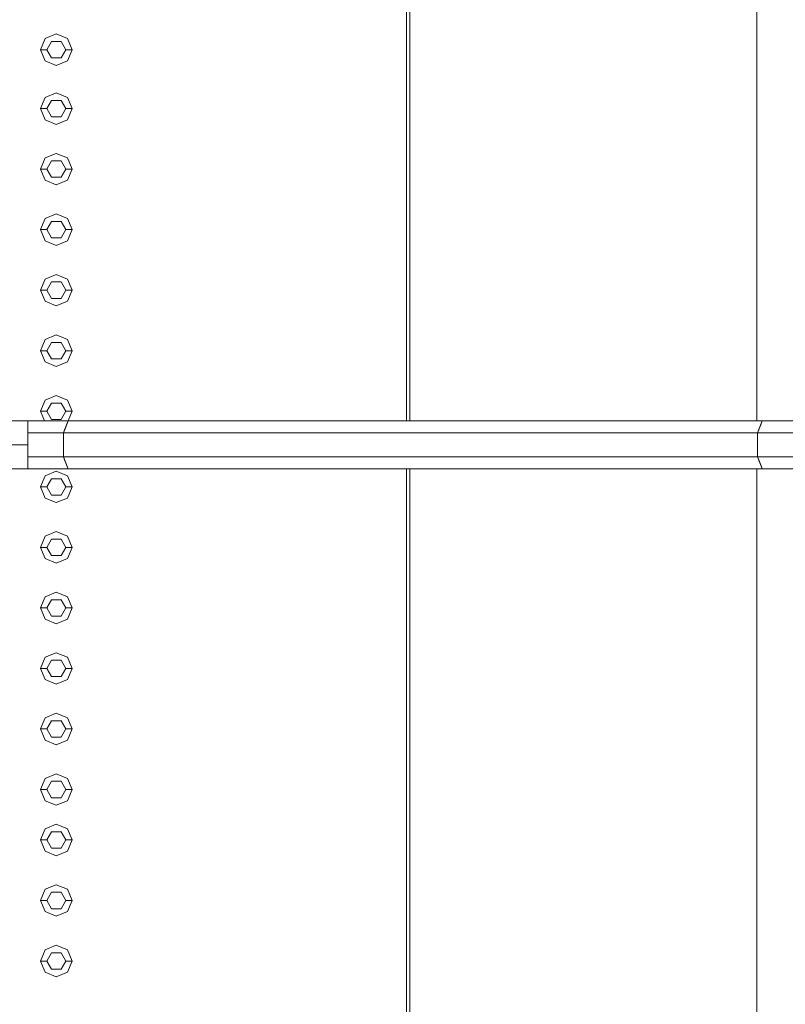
# Model space of a CAD drawing. Header units: millimetres. Extents: x 321 to 585, y -277 to 9.
# Tile 849 of 1056: x 350.74 to 351.95, y -21.07 to -19.51. Entities that reach past the tile are written whole.
import ezdxf

# ---------------------------------------------------------------- set-up
doc = ezdxf.new("R2010")
doc.units = ezdxf.units.MM
doc.header["$MEASUREMENT"] = 0
for name, color, linetype, lineweight in [('IFC-Corrimão-Contorno', 36, 'Continuous', 5), ('IFC-Elemento construtivo genérico-Contorno', 253, 'Continuous', 5), ('IFC-Escada-Contorno', 32, 'Continuous', 5), ('IFC-Laje-Contorno', 134, 'Continuous', 5), ('IFC-Lance de escada-Contorno', 32, 'Continuous', 5)]:
    doc.layers.add(name, color=color, linetype=linetype, lineweight=lineweight)

msp = doc.modelspace()

# ---------------------------------------------------------------- linework, layer by layer
at = {"layer": 'IFC-Corrimão-Contorno', "color": 7, "lineweight": 5}
for p, q in [((350.3523, -20.148), (350.7491, -20.148)), ((350.7491, -20.148), (350.813, -20.148)), ((350.7491, -20.1623), (350.7491, -20.148)), ((350.8054, -20.1671), (350.813, -20.148)), ((350.8054, -20.1671), (350.8115, -20.1518)), ((350.8054, -20.1671), (350.8092, -20.1576)), ((350.8054, -20.1671), (350.808, -20.1606)), ((350.8067, -20.1638), (350.813, -20.148)), ((350.808, -20.1606), (350.813, -20.148)), ((350.8092, -20.1576), (350.813, -20.148)), ((350.8115, -20.1518), (350.813, -20.148)), ((350.8129, -20.148), (351.913, -20.148)), ((351.9054, -20.1671), (351.913, -20.148)), ((351.9054, -20.1671), (351.9105, -20.1543)), ((351.9073, -20.1623), (351.913, -20.148)), ((351.9105, -20.1543), (351.913, -20.148)), ((351.9105, -20.1543), (351.9111, -20.1528)), ((351.9111, -20.1528), (351.913, -20.148)), ((351.913, -20.148), (353.1491, -20.148)), ((350.7491, -20.1671), (350.7491, -20.1623)), ((350.7491, -20.1671), (350.8054, -20.1671)), ((350.7491, -20.2052), (350.7491, -20.1671)), ((350.8054, -20.1671), (350.8067, -20.1638)), ((350.8054, -20.1671), (351.9054, -20.1671)), ((350.8054, -20.2052), (350.8054, -20.1671)), ((351.9054, -20.1671), (351.9073, -20.1623)), ((351.9054, -20.1671), (353.1491, -20.1671)), ((351.9054, -20.2052), (351.9054, -20.1671)), ((350.3523, -20.1861), (350.7491, -20.1861)), ((350.7491, -20.2052), (350.8054, -20.2052)), ((350.7491, -20.2242), (350.7491, -20.2052)), ((350.8054, -20.2052), (351.9054, -20.2052)), ((350.8054, -20.2052), (350.8105, -20.218)), ((350.8054, -20.2052), (350.813, -20.2242)), ((350.8054, -20.2052), (350.8073, -20.2099)), ((350.8054, -20.2052), (350.8115, -20.2205)), ((351.9054, -20.2052), (353.1491, -20.2052)), ((351.9054, -20.2052), (351.9092, -20.2147)), ((351.9054, -20.2052), (351.913, -20.2242)), ((351.9054, -20.2052), (351.9073, -20.2099)), ((350.8073, -20.2099), (350.813, -20.2242)), ((350.8105, -20.218), (350.8115, -20.2205)), ((350.8115, -20.2205), (350.813, -20.2242)), ((351.9073, -20.2099), (351.913, -20.2242)), ((351.9092, -20.2147), (351.9111, -20.2195)), ((351.9111, -20.2195), (351.913, -20.2242)), ((350.3523, -20.2242), (350.7491, -20.2242)), ((350.7491, -20.2242), (350.813, -20.2242)), ((350.813, -20.2242), (351.913, -20.2242)), ((351.913, -20.2242), (353.1491, -20.2242))]:
    msp.add_line(p, q, dxfattribs=at)
at = {"layer": 'IFC-Elemento construtivo genérico-Contorno', "lineweight": 5}
for p, q in [((350.7765, -19.5417), (350.7942, -19.5344)), ((350.7765, -19.5417), (350.7942, -19.5344)), ((350.7942, -19.5344), (350.8119, -19.5417)), ((350.7942, -19.5344), (350.8119, -19.5417)), ((350.7692, -19.5594), (350.7765, -19.5417)), ((350.7692, -19.5594), (350.7765, -19.5417)), ((350.7792, -19.5594), (350.7867, -19.5464)), ((350.7792, -19.5594), (350.7867, -19.5464)), ((350.7867, -19.5464), (350.8017, -19.5464)), ((350.7867, -19.5464), (350.8017, -19.5464)), ((350.8017, -19.5464), (350.8092, -19.5594)), ((350.8017, -19.5464), (350.8092, -19.5594)), ((350.8119, -19.5417), (350.8192, -19.5594)), ((350.8119, -19.5417), (350.8192, -19.5594)), ((350.7692, -19.5594), (350.7792, -19.5594)), ((350.7692, -19.5594), (350.7765, -19.577)), ((350.7692, -19.5594), (350.7792, -19.5594)), ((350.7692, -19.5594), (350.7765, -19.577)), ((350.7792, -19.5594), (350.7867, -19.5723)), ((350.7792, -19.5594), (350.7867, -19.5723)), ((350.8017, -19.5723), (350.8092, -19.5594)), ((350.8017, -19.5723), (350.8092, -19.5594)), ((350.8092, -19.5594), (350.8192, -19.5594)), ((350.8092, -19.5594), (350.8192, -19.5594)), ((350.8119, -19.577), (350.8192, -19.5594)), ((350.8119, -19.577), (350.8192, -19.5594)), ((350.7765, -19.577), (350.7942, -19.5844)), ((350.7765, -19.577), (350.7942, -19.5844)), ((350.7867, -19.5723), (350.8017, -19.5723)), ((350.7867, -19.5723), (350.8017, -19.5723)), ((350.7942, -19.5844), (350.8119, -19.577)), ((350.7942, -19.5844), (350.8119, -19.577)), ((350.7765, -19.6351), (350.7942, -19.6278)), ((350.7765, -19.6351), (350.7942, -19.6278)), ((350.7942, -19.6278), (350.8119, -19.6351)), ((350.7942, -19.6278), (350.8119, -19.6351)), ((350.7692, -19.6528), (350.7765, -19.6351)), ((350.7692, -19.6528), (350.7765, -19.6351)), ((350.7792, -19.6528), (350.7867, -19.6398)), ((350.7792, -19.6528), (350.7867, -19.6398)), ((350.7867, -19.6398), (350.8017, -19.6398)), ((350.7867, -19.6398), (350.8017, -19.6398)), ((350.8017, -19.6398), (350.8092, -19.6528)), ((350.8017, -19.6398), (350.8092, -19.6528)), ((350.8119, -19.6351), (350.8192, -19.6528)), ((350.8119, -19.6351), (350.8192, -19.6528)), ((350.7692, -19.6528), (350.7792, -19.6528)), ((350.7692, -19.6528), (350.7765, -19.6705)), ((350.7692, -19.6528), (350.7792, -19.6528)), ((350.7692, -19.6528), (350.7765, -19.6705)), ((350.7792, -19.6528), (350.7867, -19.6658)), ((350.7792, -19.6528), (350.7867, -19.6658)), ((350.8017, -19.6658), (350.8092, -19.6528)), ((350.8017, -19.6658), (350.8092, -19.6528)), ((350.8092, -19.6528), (350.8192, -19.6528)), ((350.8092, -19.6528), (350.8192, -19.6528)), ((350.8119, -19.6705), (350.8192, -19.6528)), ((350.8119, -19.6705), (350.8192, -19.6528)), ((350.7765, -19.6705), (350.7942, -19.6778)), ((350.7765, -19.6705), (350.7942, -19.6778)), ((350.7867, -19.6658), (350.8017, -19.6658)), ((350.7867, -19.6658), (350.8017, -19.6658)), ((350.7942, -19.6778), (350.8119, -19.6705)), ((350.7942, -19.6778), (350.8119, -19.6705)), ((350.7692, -19.7488), (350.7765, -19.7311)), ((350.7692, -19.7488), (350.7765, -19.7311)), ((350.7765, -19.7311), (350.7942, -19.7238)), ((350.7765, -19.7311), (350.7942, -19.7238)), ((350.7792, -19.7488), (350.7867, -19.7358)), ((350.7792, -19.7488), (350.7867, -19.7358)), ((350.7867, -19.7358), (350.8017, -19.7358)), ((350.7867, -19.7358), (350.8017, -19.7358)), ((350.7942, -19.7238), (350.8119, -19.7311)), ((350.7942, -19.7238), (350.8119, -19.7311)), ((350.8017, -19.7358), (350.8092, -19.7488)), ((350.8017, -19.7358), (350.8092, -19.7488)), ((350.8119, -19.7311), (350.8192, -19.7488)), ((350.8119, -19.7311), (350.8192, -19.7488)), ((350.7692, -19.7488), (350.7792, -19.7488)), ((350.7692, -19.7488), (350.7765, -19.7665)), ((350.7692, -19.7488), (350.7792, -19.7488)), ((350.7692, -19.7488), (350.7765, -19.7665)), ((350.7792, -19.7488), (350.7867, -19.7618)), ((350.7792, -19.7488), (350.7867, -19.7618)), ((350.8017, -19.7618), (350.8092, -19.7488)), ((350.8017, -19.7618), (350.8092, -19.7488)), ((350.8092, -19.7488), (350.8192, -19.7488)), ((350.8092, -19.7488), (350.8192, -19.7488)), ((350.8119, -19.7665), (350.8192, -19.7488)), ((350.8119, -19.7665), (350.8192, -19.7488)), ((350.7765, -19.7665), (350.7942, -19.7738)), ((350.7765, -19.7665), (350.7942, -19.7738)), ((350.7867, -19.7618), (350.8017, -19.7618)), ((350.7867, -19.7618), (350.8017, -19.7618)), ((350.7942, -19.7738), (350.8119, -19.7665)), ((350.7942, -19.7738), (350.8119, -19.7665)), ((350.7692, -19.8448), (350.7765, -19.8271)), ((350.7692, -19.8448), (350.7765, -19.8271)), ((350.7765, -19.8271), (350.7942, -19.8198)), ((350.7765, -19.8271), (350.7942, -19.8198)), ((350.7792, -19.8448), (350.7867, -19.8318)), ((350.7792, -19.8448), (350.7867, -19.8318)), ((350.7867, -19.8318), (350.8017, -19.8318)), ((350.7867, -19.8318), (350.8017, -19.8318)), ((350.7942, -19.8198), (350.8119, -19.8271)), ((350.7942, -19.8198), (350.8119, -19.8271)), ((350.8017, -19.8318), (350.8092, -19.8448)), ((350.8017, -19.8318), (350.8092, -19.8448)), ((350.8119, -19.8271), (350.8192, -19.8448)), ((350.8119, -19.8271), (350.8192, -19.8448)), ((350.7692, -19.8448), (350.7792, -19.8448)), ((350.7692, -19.8448), (350.7765, -19.8625)), ((350.7692, -19.8448), (350.7792, -19.8448)), ((350.7692, -19.8448), (350.7765, -19.8625)), ((350.7792, -19.8448), (350.7867, -19.8578)), ((350.7792, -19.8448), (350.7867, -19.8578)), ((350.8017, -19.8578), (350.8092, -19.8448)), ((350.8017, -19.8578), (350.8092, -19.8448)), ((350.8092, -19.8448), (350.8192, -19.8448)), ((350.8092, -19.8448), (350.8192, -19.8448)), ((350.8119, -19.8625), (350.8192, -19.8448)), ((350.8119, -19.8625), (350.8192, -19.8448)), ((350.7765, -19.8625), (350.7942, -19.8698)), ((350.7765, -19.8625), (350.7942, -19.8698)), ((350.7867, -19.8578), (350.8017, -19.8578)), ((350.7867, -19.8578), (350.8017, -19.8578)), ((350.7942, -19.8698), (350.8119, -19.8625)), ((350.7942, -19.8698), (350.8119, -19.8625)), ((350.7692, -19.9408), (350.7765, -19.9231)), ((350.7692, -19.9408), (350.7765, -19.9231)), ((350.7765, -19.9231), (350.7942, -19.9158)), ((350.7765, -19.9231), (350.7942, -19.9158)), ((350.7942, -19.9158), (350.8119, -19.9231)), ((350.7942, -19.9158), (350.8119, -19.9231)), ((350.8119, -19.9231), (350.8192, -19.9408)), ((350.8119, -19.9231), (350.8192, -19.9408)), ((350.7692, -19.9408), (350.7792, -19.9408)), ((350.7692, -19.9408), (350.7765, -19.9584)), ((350.7692, -19.9408), (350.7792, -19.9408)), ((350.7692, -19.9408), (350.7765, -19.9584)), ((350.7792, -19.9408), (350.7867, -19.9278)), ((350.7792, -19.9408), (350.7867, -19.9278)), ((350.7792, -19.9408), (350.7867, -19.9538)), ((350.7792, -19.9408), (350.7867, -19.9538)), ((350.7867, -19.9278), (350.8017, -19.9278)), ((350.7867, -19.9278), (350.8017, -19.9278)), ((350.8017, -19.9278), (350.8092, -19.9408)), ((350.8017, -19.9278), (350.8092, -19.9408)), ((350.8017, -19.9538), (350.8092, -19.9408)), ((350.8017, -19.9538), (350.8092, -19.9408)), ((350.8092, -19.9408), (350.8192, -19.9408)), ((350.8092, -19.9408), (350.8192, -19.9408)), ((350.8119, -19.9584), (350.8192, -19.9408)), ((350.8119, -19.9584), (350.8192, -19.9408)), ((350.7867, -19.9538), (350.8017, -19.9538)), ((350.7867, -19.9538), (350.8017, -19.9538)), ((350.7765, -19.9584), (350.7942, -19.9658)), ((350.7765, -19.9584), (350.7942, -19.9658)), ((350.7942, -19.9658), (350.8119, -19.9584)), ((350.7942, -19.9658), (350.8119, -19.9584)), ((350.7692, -20.0368), (350.7765, -20.0191)), ((350.7692, -20.0368), (350.7765, -20.0191)), ((350.7765, -20.0191), (350.7942, -20.0118)), ((350.7765, -20.0191), (350.7942, -20.0118)), ((350.7942, -20.0118), (350.8119, -20.0191)), ((350.7942, -20.0118), (350.8119, -20.0191)), ((350.8119, -20.0191), (350.8192, -20.0368)), ((350.8119, -20.0191), (350.8192, -20.0368)), ((350.7792, -20.0368), (350.7867, -20.0238)), ((350.7792, -20.0368), (350.7867, -20.0238)), ((350.7867, -20.0238), (350.8017, -20.0238)), ((350.7867, -20.0238), (350.8017, -20.0238)), ((350.8017, -20.0238), (350.8092, -20.0368)), ((350.8017, -20.0238), (350.8092, -20.0368)), ((350.7692, -20.0368), (350.7792, -20.0368)), ((350.7692, -20.0368), (350.7765, -20.0545)), ((350.7692, -20.0368), (350.7792, -20.0368)), ((350.7692, -20.0368), (350.7765, -20.0545)), ((350.7792, -20.0368), (350.7867, -20.0498)), ((350.7792, -20.0368), (350.7867, -20.0498)), ((350.7867, -20.0498), (350.8017, -20.0498)), ((350.7867, -20.0498), (350.8017, -20.0498)), ((350.8017, -20.0498), (350.8092, -20.0368)), ((350.8017, -20.0498), (350.8092, -20.0368)), ((350.8092, -20.0368), (350.8192, -20.0368)), ((350.8092, -20.0368), (350.8192, -20.0368)), ((350.8119, -20.0545), (350.8192, -20.0368)), ((350.8119, -20.0545), (350.8192, -20.0368)), ((350.7765, -20.0545), (350.7942, -20.0618)), ((350.7765, -20.0545), (350.7942, -20.0618)), ((350.7942, -20.0618), (350.8119, -20.0545)), ((350.7942, -20.0618), (350.8119, -20.0545)), ((350.7765, -20.1151), (350.7942, -20.1078)), ((350.7765, -20.1151), (350.7942, -20.1078)), ((350.7942, -20.1078), (350.8119, -20.1151)), ((350.7942, -20.1078), (350.8119, -20.1151)), ((350.7692, -20.1328), (350.7765, -20.1151)), ((350.7692, -20.1328), (350.7765, -20.1151)), ((350.7792, -20.1328), (350.7867, -20.1198)), ((350.7792, -20.1328), (350.7867, -20.1198)), ((350.7867, -20.1198), (350.8017, -20.1198)), ((350.7867, -20.1198), (350.8017, -20.1198)), ((350.8017, -20.1198), (350.8092, -20.1328)), ((350.8017, -20.1198), (350.8092, -20.1328)), ((350.8119, -20.1151), (350.8192, -20.1328)), ((350.8119, -20.1151), (350.8192, -20.1328)), ((350.7692, -20.1328), (350.7792, -20.1328)), ((350.7692, -20.1328), (350.7755, -20.148)), ((350.7692, -20.1328), (350.7792, -20.1328)), ((350.7692, -20.1328), (350.7755, -20.148)), ((350.7792, -20.1328), (350.7867, -20.1458)), ((350.7792, -20.1328), (350.7867, -20.1458)), ((350.8017, -20.1458), (350.8092, -20.1328)), ((350.8017, -20.1458), (350.8092, -20.1328)), ((350.8092, -20.1328), (350.8192, -20.1328)), ((350.8092, -20.1328), (350.8192, -20.1328)), ((350.8129, -20.148), (350.8192, -20.1328)), ((350.8129, -20.148), (350.8192, -20.1328)), ((350.7867, -20.1458), (350.8017, -20.1458)), ((350.7867, -20.1458), (350.8017, -20.1458)), ((350.7692, -20.2528), (350.7765, -20.2351)), ((350.7692, -20.2528), (350.7765, -20.2351)), ((350.7765, -20.2351), (350.7942, -20.2278)), ((350.7765, -20.2351), (350.7942, -20.2278)), ((350.7942, -20.2278), (350.8119, -20.2351)), ((350.7942, -20.2278), (350.8119, -20.2351)), ((350.8119, -20.2351), (350.8192, -20.2528)), ((350.8119, -20.2351), (350.8192, -20.2528)), ((350.7692, -20.2528), (350.7792, -20.2528)), ((350.7692, -20.2528), (350.7765, -20.2705)), ((350.7692, -20.2528), (350.7792, -20.2528)), ((350.7692, -20.2528), (350.7765, -20.2705)), ((350.7792, -20.2528), (350.7867, -20.2398)), ((350.7792, -20.2528), (350.7867, -20.2398)), ((350.7792, -20.2528), (350.7867, -20.2658)), ((350.7792, -20.2528), (350.7867, -20.2658)), ((350.7867, -20.2398), (350.8017, -20.2398)), ((350.7867, -20.2398), (350.8017, -20.2398)), ((350.8017, -20.2398), (350.8092, -20.2528)), ((350.8017, -20.2398), (350.8092, -20.2528)), ((350.8017, -20.2658), (350.8092, -20.2528)), ((350.8017, -20.2658), (350.8092, -20.2528)), ((350.8092, -20.2528), (350.8192, -20.2528)), ((350.8092, -20.2528), (350.8192, -20.2528)), ((350.8119, -20.2705), (350.8192, -20.2528)), ((350.8119, -20.2705), (350.8192, -20.2528)), ((350.7867, -20.2658), (350.8017, -20.2658)), ((350.7867, -20.2658), (350.8017, -20.2658)), ((350.7765, -20.2705), (350.7942, -20.2778)), ((350.7765, -20.2705), (350.7942, -20.2778)), ((350.7942, -20.2778), (350.8119, -20.2705)), ((350.7942, -20.2778), (350.8119, -20.2705)), ((350.7692, -20.3488), (350.7765, -20.3311)), ((350.7692, -20.3488), (350.7765, -20.3311)), ((350.7765, -20.3311), (350.7942, -20.3238)), ((350.7765, -20.3311), (350.7942, -20.3238)), ((350.7942, -20.3238), (350.8119, -20.3311)), ((350.7942, -20.3238), (350.8119, -20.3311)), ((350.8119, -20.3311), (350.8192, -20.3488)), ((350.8119, -20.3311), (350.8192, -20.3488)), ((350.7792, -20.3488), (350.7867, -20.3358)), ((350.7792, -20.3488), (350.7867, -20.3358)), ((350.7867, -20.3358), (350.8017, -20.3358)), ((350.7867, -20.3358), (350.8017, -20.3358)), ((350.8017, -20.3358), (350.8092, -20.3488)), ((350.8017, -20.3358), (350.8092, -20.3488)), ((350.7692, -20.3488), (350.7792, -20.3488)), ((350.7692, -20.3488), (350.7765, -20.3665)), ((350.7692, -20.3488), (350.7792, -20.3488)), ((350.7692, -20.3488), (350.7765, -20.3665)), ((350.7792, -20.3488), (350.7867, -20.3618)), ((350.7792, -20.3488), (350.7867, -20.3618)), ((350.7867, -20.3618), (350.8017, -20.3618)), ((350.7867, -20.3618), (350.8017, -20.3618)), ((350.8017, -20.3618), (350.8092, -20.3488)), ((350.8017, -20.3618), (350.8092, -20.3488)), ((350.8092, -20.3488), (350.8192, -20.3488)), ((350.8092, -20.3488), (350.8192, -20.3488)), ((350.8119, -20.3665), (350.8192, -20.3488)), ((350.8119, -20.3665), (350.8192, -20.3488)), ((350.7765, -20.3665), (350.7942, -20.3738)), ((350.7765, -20.3665), (350.7942, -20.3738)), ((350.7942, -20.3738), (350.8119, -20.3665)), ((350.7942, -20.3738), (350.8119, -20.3665)), ((350.7765, -20.4271), (350.7942, -20.4198)), ((350.7765, -20.4271), (350.7942, -20.4198)), ((350.7942, -20.4198), (350.8119, -20.4271)), ((350.7942, -20.4198), (350.8119, -20.4271)), ((350.7692, -20.4448), (350.7765, -20.4271)), ((350.7692, -20.4448), (350.7765, -20.4271)), ((350.7792, -20.4448), (350.7867, -20.4318)), ((350.7792, -20.4448), (350.7867, -20.4318)), ((350.7867, -20.4318), (350.8017, -20.4318)), ((350.7867, -20.4318), (350.8017, -20.4318)), ((350.8017, -20.4318), (350.8092, -20.4448)), ((350.8017, -20.4318), (350.8092, -20.4448)), ((350.8119, -20.4271), (350.8192, -20.4448)), ((350.8119, -20.4271), (350.8192, -20.4448)), ((350.7692, -20.4448), (350.7792, -20.4448)), ((350.7692, -20.4448), (350.7765, -20.4625)), ((350.7692, -20.4448), (350.7792, -20.4448)), ((350.7692, -20.4448), (350.7765, -20.4625)), ((350.7792, -20.4448), (350.7867, -20.4578)), ((350.7792, -20.4448), (350.7867, -20.4578)), ((350.8017, -20.4578), (350.8092, -20.4448)), ((350.8017, -20.4578), (350.8092, -20.4448)), ((350.8092, -20.4448), (350.8192, -20.4448)), ((350.8092, -20.4448), (350.8192, -20.4448)), ((350.8119, -20.4625), (350.8192, -20.4448)), ((350.8119, -20.4625), (350.8192, -20.4448)), ((350.7765, -20.4625), (350.7942, -20.4698)), ((350.7765, -20.4625), (350.7942, -20.4698)), ((350.7867, -20.4578), (350.8017, -20.4578)), ((350.7867, -20.4578), (350.8017, -20.4578)), ((350.7942, -20.4698), (350.8119, -20.4625)), ((350.7942, -20.4698), (350.8119, -20.4625)), ((350.7765, -20.5231), (350.7942, -20.5158)), ((350.7765, -20.5231), (350.7942, -20.5158)), ((350.7942, -20.5158), (350.8119, -20.5231)), ((350.7942, -20.5158), (350.8119, -20.5231)), ((350.7692, -20.5408), (350.7765, -20.5231)), ((350.7692, -20.5408), (350.7765, -20.5231)), ((350.7792, -20.5408), (350.7867, -20.5278)), ((350.7792, -20.5408), (350.7867, -20.5278)), ((350.7867, -20.5278), (350.8017, -20.5278)), ((350.7867, -20.5278), (350.8017, -20.5278)), ((350.8017, -20.5278), (350.8092, -20.5408)), ((350.8017, -20.5278), (350.8092, -20.5408)), ((350.8119, -20.5231), (350.8192, -20.5408)), ((350.8119, -20.5231), (350.8192, -20.5408)), ((350.7692, -20.5408), (350.7792, -20.5408)), ((350.7692, -20.5408), (350.7765, -20.5584)), ((350.7692, -20.5408), (350.7792, -20.5408)), ((350.7692, -20.5408), (350.7765, -20.5584)), ((350.7792, -20.5408), (350.7867, -20.5538)), ((350.7792, -20.5408), (350.7867, -20.5538)), ((350.8017, -20.5538), (350.8092, -20.5408)), ((350.8017, -20.5538), (350.8092, -20.5408)), ((350.8092, -20.5408), (350.8192, -20.5408)), ((350.8092, -20.5408), (350.8192, -20.5408)), ((350.8119, -20.5584), (350.8192, -20.5408)), ((350.8119, -20.5584), (350.8192, -20.5408)), ((350.7765, -20.5584), (350.7942, -20.5658)), ((350.7765, -20.5584), (350.7942, -20.5658)), ((350.7867, -20.5538), (350.8017, -20.5538)), ((350.7867, -20.5538), (350.8017, -20.5538)), ((350.7942, -20.5658), (350.8119, -20.5584)), ((350.7942, -20.5658), (350.8119, -20.5584)), ((350.7765, -20.6191), (350.7942, -20.6118)), ((350.7765, -20.6191), (350.7942, -20.6118)), ((350.7942, -20.6118), (350.8119, -20.6191)), ((350.7942, -20.6118), (350.8119, -20.6191)), ((350.7692, -20.6368), (350.7765, -20.6191)), ((350.7692, -20.6368), (350.7765, -20.6191)), ((350.7792, -20.6368), (350.7867, -20.6238)), ((350.7792, -20.6368), (350.7867, -20.6238)), ((350.7867, -20.6238), (350.8017, -20.6238)), ((350.7867, -20.6238), (350.8017, -20.6238)), ((350.8017, -20.6238), (350.8092, -20.6368)), ((350.8017, -20.6238), (350.8092, -20.6368)), ((350.8119, -20.6191), (350.8192, -20.6368)), ((350.8119, -20.6191), (350.8192, -20.6368)), ((350.7692, -20.6368), (350.7792, -20.6368)), ((350.7692, -20.6368), (350.7765, -20.6545)), ((350.7692, -20.6368), (350.7792, -20.6368)), ((350.7692, -20.6368), (350.7765, -20.6545)), ((350.7792, -20.6368), (350.7867, -20.6498)), ((350.7792, -20.6368), (350.7867, -20.6498)), ((350.8017, -20.6498), (350.8092, -20.6368)), ((350.8017, -20.6498), (350.8092, -20.6368)), ((350.8092, -20.6368), (350.8192, -20.6368)), ((350.8092, -20.6368), (350.8192, -20.6368)), ((350.8119, -20.6545), (350.8192, -20.6368)), ((350.8119, -20.6545), (350.8192, -20.6368)), ((350.7765, -20.6545), (350.7942, -20.6618)), ((350.7765, -20.6545), (350.7942, -20.6618)), ((350.7867, -20.6498), (350.8017, -20.6498)), ((350.7867, -20.6498), (350.8017, -20.6498)), ((350.7942, -20.6618), (350.8119, -20.6545)), ((350.7942, -20.6618), (350.8119, -20.6545)), ((350.7692, -20.7328), (350.7765, -20.7151)), ((350.7692, -20.7328), (350.7765, -20.7151)), ((350.7765, -20.7151), (350.7942, -20.7078)), ((350.7765, -20.7151), (350.7942, -20.7078)), ((350.7792, -20.7328), (350.7867, -20.7198)), ((350.7792, -20.7328), (350.7867, -20.7198)), ((350.7867, -20.7198), (350.8017, -20.7198)), ((350.7867, -20.7198), (350.8017, -20.7198)), ((350.7942, -20.7078), (350.8119, -20.7151)), ((350.7942, -20.7078), (350.8119, -20.7151)), ((350.8017, -20.7198), (350.8092, -20.7328)), ((350.8017, -20.7198), (350.8092, -20.7328)), ((350.8119, -20.7151), (350.8192, -20.7328)), ((350.8119, -20.7151), (350.8192, -20.7328)), ((350.7692, -20.7328), (350.7792, -20.7328)), ((350.7692, -20.7328), (350.7765, -20.7505)), ((350.7692, -20.7328), (350.7792, -20.7328)), ((350.7692, -20.7328), (350.7765, -20.7505)), ((350.7792, -20.7328), (350.7867, -20.7458)), ((350.7792, -20.7328), (350.7867, -20.7458)), ((350.8017, -20.7458), (350.8092, -20.7328)), ((350.8017, -20.7458), (350.8092, -20.7328)), ((350.8092, -20.7328), (350.8192, -20.7328)), ((350.8092, -20.7328), (350.8192, -20.7328)), ((350.8119, -20.7505), (350.8192, -20.7328)), ((350.8119, -20.7505), (350.8192, -20.7328)), ((350.7765, -20.7505), (350.7942, -20.7578)), ((350.7765, -20.7505), (350.7942, -20.7578)), ((350.7867, -20.7458), (350.8017, -20.7458)), ((350.7867, -20.7458), (350.8017, -20.7458)), ((350.7942, -20.7578), (350.8119, -20.7505)), ((350.7942, -20.7578), (350.8119, -20.7505)), ((350.7692, -20.8128), (350.7765, -20.7951)), ((350.7692, -20.8128), (350.7765, -20.7951)), ((350.7765, -20.7951), (350.7942, -20.7878)), ((350.7765, -20.7951), (350.7942, -20.7878)), ((350.7792, -20.8128), (350.7867, -20.7998)), ((350.7792, -20.8128), (350.7867, -20.7998)), ((350.7867, -20.7998), (350.8017, -20.7998)), ((350.7867, -20.7998), (350.8017, -20.7998)), ((350.7942, -20.7878), (350.8119, -20.7951)), ((350.7942, -20.7878), (350.8119, -20.7951)), ((350.8017, -20.7998), (350.8092, -20.8128)), ((350.8017, -20.7998), (350.8092, -20.8128)), ((350.8119, -20.7951), (350.8192, -20.8128)), ((350.8119, -20.7951), (350.8192, -20.8128)), ((350.7692, -20.8128), (350.7792, -20.8128)), ((350.7692, -20.8128), (350.7765, -20.8305)), ((350.7692, -20.8128), (350.7792, -20.8128)), ((350.7692, -20.8128), (350.7765, -20.8305)), ((350.7792, -20.8128), (350.7867, -20.8258)), ((350.7792, -20.8128), (350.7867, -20.8258)), ((350.8017, -20.8258), (350.8092, -20.8128)), ((350.8017, -20.8258), (350.8092, -20.8128)), ((350.8092, -20.8128), (350.8192, -20.8128)), ((350.8092, -20.8128), (350.8192, -20.8128)), ((350.8119, -20.8305), (350.8192, -20.8128)), ((350.8119, -20.8305), (350.8192, -20.8128)), ((350.7765, -20.8305), (350.7942, -20.8378)), ((350.7765, -20.8305), (350.7942, -20.8378)), ((350.7867, -20.8258), (350.8017, -20.8258)), ((350.7867, -20.8258), (350.8017, -20.8258)), ((350.7942, -20.8378), (350.8119, -20.8305)), ((350.7942, -20.8378), (350.8119, -20.8305)), ((350.7692, -20.9088), (350.7765, -20.8911)), ((350.7692, -20.9088), (350.7765, -20.8911)), ((350.7765, -20.8911), (350.7942, -20.8838)), ((350.7765, -20.8911), (350.7942, -20.8838)), ((350.7942, -20.8838), (350.8119, -20.8911)), ((350.7942, -20.8838), (350.8119, -20.8911)), ((350.8119, -20.8911), (350.8192, -20.9088)), ((350.8119, -20.8911), (350.8192, -20.9088)), ((350.7692, -20.9088), (350.7792, -20.9088)), ((350.7692, -20.9088), (350.7765, -20.9265)), ((350.7692, -20.9088), (350.7792, -20.9088)), ((350.7692, -20.9088), (350.7765, -20.9265)), ((350.7792, -20.9088), (350.7867, -20.8958)), ((350.7792, -20.9088), (350.7867, -20.8958)), ((350.7792, -20.9088), (350.7867, -20.9218)), ((350.7792, -20.9088), (350.7867, -20.9218)), ((350.7867, -20.8958), (350.8017, -20.8958)), ((350.7867, -20.8958), (350.8017, -20.8958)), ((350.8017, -20.8958), (350.8092, -20.9088)), ((350.8017, -20.8958), (350.8092, -20.9088)), ((350.8017, -20.9218), (350.8092, -20.9088)), ((350.8017, -20.9218), (350.8092, -20.9088)), ((350.8092, -20.9088), (350.8192, -20.9088)), ((350.8092, -20.9088), (350.8192, -20.9088)), ((350.8119, -20.9265), (350.8192, -20.9088)), ((350.8119, -20.9265), (350.8192, -20.9088)), ((350.7867, -20.9218), (350.8017, -20.9218)), ((350.7867, -20.9218), (350.8017, -20.9218)), ((350.7765, -20.9265), (350.7942, -20.9338)), ((350.7765, -20.9265), (350.7942, -20.9338)), ((350.7942, -20.9338), (350.8119, -20.9265)), ((350.7942, -20.9338), (350.8119, -20.9265)), ((350.7692, -21.0048), (350.7765, -20.9871)), ((350.7692, -21.0048), (350.7765, -20.9871)), ((350.7765, -20.9871), (350.7942, -20.9798)), ((350.7765, -20.9871), (350.7942, -20.9798)), ((350.7942, -20.9798), (350.8119, -20.9871)), ((350.7942, -20.9798), (350.8119, -20.9871)), ((350.8119, -20.9871), (350.8192, -21.0048)), ((350.8119, -20.9871), (350.8192, -21.0048)), ((350.7792, -21.0048), (350.7867, -20.9918)), ((350.7792, -21.0048), (350.7867, -20.9918)), ((350.7867, -20.9918), (350.8017, -20.9918)), ((350.7867, -20.9918), (350.8017, -20.9918)), ((350.8017, -20.9918), (350.8092, -21.0048)), ((350.8017, -20.9918), (350.8092, -21.0048)), ((350.7692, -21.0048), (350.7792, -21.0048)), ((350.7692, -21.0048), (350.7765, -21.0225)), ((350.7692, -21.0048), (350.7792, -21.0048)), ((350.7692, -21.0048), (350.7765, -21.0225)), ((350.7792, -21.0048), (350.7867, -21.0178)), ((350.7792, -21.0048), (350.7867, -21.0178)), ((350.7867, -21.0178), (350.8017, -21.0178)), ((350.7867, -21.0178), (350.8017, -21.0178)), ((350.8017, -21.0178), (350.8092, -21.0048)), ((350.8017, -21.0178), (350.8092, -21.0048)), ((350.8092, -21.0048), (350.8192, -21.0048)), ((350.8092, -21.0048), (350.8192, -21.0048)), ((350.8119, -21.0225), (350.8192, -21.0048)), ((350.8119, -21.0225), (350.8192, -21.0048)), ((350.7765, -21.0225), (350.7942, -21.0298)), ((350.7765, -21.0225), (350.7942, -21.0298)), ((350.7942, -21.0298), (350.8119, -21.0225)), ((350.7942, -21.0298), (350.8119, -21.0225))]:
    msp.add_line(p, q, dxfattribs=at)
at = {"layer": 'IFC-Escada-Contorno', "color": 7, "lineweight": 5}
for p, q in [((351.3542, -20.148), (351.3542, -17.2242)), ((351.9042, -20.148), (351.9042, -17.2242)), ((350.3523, -20.148), (350.7491, -20.148)), ((350.7491, -20.1528), (350.7491, -20.148)), ((350.7491, -20.148), (350.813, -20.148)), ((350.7491, -20.1576), (350.7491, -20.1528)), ((350.7491, -20.1623), (350.7491, -20.1576)), ((350.8067, -20.1638), (350.8105, -20.1543)), ((350.8067, -20.1638), (350.8092, -20.1576)), ((350.8067, -20.1638), (350.808, -20.1606)), ((350.8073, -20.1623), (350.808, -20.1606)), ((350.808, -20.1606), (350.8092, -20.1576)), ((350.8092, -20.1576), (350.8105, -20.1543)), ((350.8105, -20.1543), (350.813, -20.148)), ((350.8105, -20.1543), (350.8115, -20.1518)), ((350.8115, -20.1518), (350.813, -20.148)), ((350.8129, -20.148), (351.913, -20.148)), ((351.9054, -20.1671), (351.9092, -20.1576)), ((351.9073, -20.1623), (351.9092, -20.1576)), ((351.9092, -20.1576), (351.913, -20.148)), ((351.9092, -20.1576), (351.9105, -20.1543)), ((351.9105, -20.1543), (351.9111, -20.1528)), ((351.9111, -20.1528), (351.913, -20.148)), ((351.913, -20.148), (353.1491, -20.148)), ((350.7491, -20.1671), (350.7491, -20.1623)), ((350.7491, -20.1671), (350.8054, -20.1671)), ((350.7491, -20.1766), (350.7491, -20.1671)), ((350.8054, -20.1671), (351.9054, -20.1671)), ((350.8054, -20.2052), (350.8054, -20.1671)), ((350.8067, -20.1638), (350.8073, -20.1623)), ((351.9054, -20.1671), (351.9073, -20.1623)), ((351.9054, -20.1671), (353.1491, -20.1671)), ((351.9054, -20.2052), (351.9054, -20.1671)), ((350.3523, -20.1861), (350.7491, -20.1861)), ((350.7491, -20.1861), (350.7491, -20.1766)), ((350.7491, -20.1957), (350.7491, -20.1861)), ((350.7491, -20.2052), (350.7491, -20.1957)), ((350.7491, -20.2052), (350.8054, -20.2052)), ((350.7491, -20.2099), (350.7491, -20.2052)), ((350.8054, -20.2052), (351.9054, -20.2052)), ((350.8054, -20.2052), (350.8073, -20.2099)), ((350.8054, -20.2052), (350.8092, -20.2147)), ((350.8054, -20.2052), (350.8092, -20.2147)), ((351.9054, -20.2052), (353.1491, -20.2052)), ((350.7491, -20.2147), (350.7491, -20.2099)), ((350.7491, -20.2195), (350.7491, -20.2147)), ((350.7491, -20.2242), (350.7491, -20.2195)), ((350.8073, -20.2099), (350.8092, -20.2147)), ((350.8092, -20.2147), (350.8105, -20.218)), ((350.8105, -20.218), (350.8115, -20.2205)), ((350.8115, -20.2205), (350.813, -20.2242)), ((351.9073, -20.2099), (351.9111, -20.2195)), ((351.9073, -20.2099), (351.913, -20.2242)), ((351.9073, -20.2099), (351.9092, -20.2147)), ((351.9092, -20.2147), (351.9111, -20.2195)), ((351.9111, -20.2195), (351.913, -20.2242)), ((350.3523, -20.2242), (350.7491, -20.2242)), ((350.7491, -20.2242), (350.813, -20.2242)), ((350.813, -20.2242), (351.913, -20.2242)), ((351.3542, -23.148), (351.3542, -20.2242)), ((351.9042, -23.148), (351.9042, -20.2242)), ((351.913, -20.2242), (353.1491, -20.2242))]:
    msp.add_line(p, q, dxfattribs=at)
at = {"layer": 'IFC-Laje-Contorno', "color": 7, "lineweight": 5}
for p, q in [((351.3491, -20.148), (351.3491, -17.2242)), ((351.3491, -20.148), (351.3491, -17.2242)), ((351.3491, -23.148), (351.3491, -20.2242)), ((351.3491, -23.148), (351.3491, -20.2242))]:
    msp.add_line(p, q, dxfattribs=at)
at = {"layer": 'IFC-Lance de escada-Contorno', "color": 7, "lineweight": 5}
for p, q in [((351.3542, -20.148), (351.3542, -17.2242)), ((351.9042, -20.148), (351.9042, -17.2242)), ((351.3542, -23.148), (351.3542, -20.2242)), ((351.9042, -23.148), (351.9042, -20.2242))]:
    msp.add_line(p, q, dxfattribs=at)

doc.saveas('drawing.dxf')
